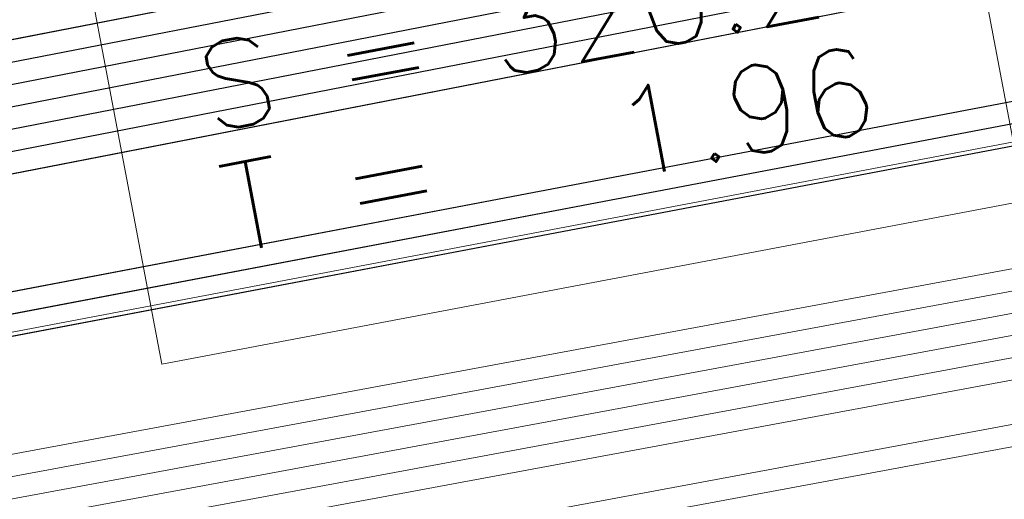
# Model space of a CAD drawing. Header units: metres. Extents: x -502 to 161, y -108 to 174.
# Tile 410 of 656: x -114.07 to -111.83, y -26.18 to -25.08. Entities that reach past the tile are written whole.
import ezdxf

# ---------------------------------------------------------------- set-up
doc = ezdxf.new("R2010")
doc.units = ezdxf.units.M
doc.header["$LTSCALE"] = 0.1
for name, color, linetype in [('BRI31-005.05-5p02-Koordinierung Lageplan 4. BA ZOB West 2022-06-15', 7, 'Continuous'), ('BRI31-005.06-5f07-Koordinierung Lageplan 4. BA ZOB Fernbusbahnh', 7, 'Continuous'), ('BRI32-005.02-5f05-Koordinierung Schemaplan 4 BA ZOB Teilbereich', 7, 'Continuous'), ('BRI32-005.03-5f06-Koordinierung Schemaplan 4 BA ZOB Teilbereich 2 Ost - Bahnhofsallee 2023-01-21', 7, 'Continuous')]:
    doc.layers.add(name, color=color, linetype=linetype)
doc.styles.add('Txt', font='txt_____.ttf')

msp = doc.modelspace()

# ---------------------------------------------------------------- linework, layer by layer
at = {"layer": 'BRI31-005.05-5p02-Koordinierung Lageplan 4. BA ZOB West 2022-06-15', "color": 250, "linetype": 'Continuous', "lineweight": 25, "true_color": 0x333333, "transparency": 33554687, "flags": 128}
for points in [[(-179.1357, -29.7394), (-178.2047, -29.9074), (-176.5237, -30.3244), (-174.8367, -30.8434), (-162.8247, -32.5154), (-157.1227, -33.4214), (-150.6707, -32.1644), (-150.3757, -32.1054), (-126.7397, -27.5954), (-121.8107, -26.6854), (-104.5117, -23.3154), (-93.6067, -21.1744), (-88.8337, -20.4444), (-81.6527, -19.0944), (-75.3827, -18.1294), (-69.6317, -17.1894), (-64.2647, -16.2324), (-63.2977, -15.6984), (-62.6077, -15.0894), (-62.1947, -14.8414), (-59.6597, -14.3864), (-59.3767, -14.3364), (-55.6447, -13.7064)], [(-55.6367, -13.7554), (-59.3687, -14.3854), (-59.6507, -14.4354), (-62.1767, -14.8894), (-62.5777, -15.1304), (-63.2687, -15.7394), (-64.2477, -16.2804), (-69.6237, -17.2384), (-75.3737, -18.1784), (-81.6437, -19.1434), (-88.8257, -20.4934), (-93.5977, -21.2234), (-104.5017, -23.3644), (-121.8007, -26.7344), (-126.7307, -27.6444), (-150.3667, -32.1544), (-150.6607, -32.2134), (-157.1217, -33.4724), (-162.8317, -32.5644), (-174.8437, -30.8934), (-176.5357, -30.3734), (-178.2147, -29.9564), (-179.1357, -29.7904)], [(-55.6287, -13.8044), (-59.3607, -14.4344), (-59.6427, -14.4844), (-62.1587, -14.9374), (-62.5477, -15.1714), (-63.2397, -15.7804), (-64.2307, -16.3284), (-69.6157, -17.2874), (-75.3647, -18.2274), (-81.6347, -19.1924), (-88.8177, -20.5424), (-93.5887, -21.2724), (-104.4917, -23.4134), (-121.7907, -26.7834), (-126.7217, -27.6934), (-150.3577, -32.2034), (-150.6507, -32.2624), (-157.1207, -33.5234), (-162.8387, -32.6134), (-174.8507, -30.9434), (-176.5477, -30.4224), (-178.2247, -30.0054), (-179.1357, -29.8414)], [(-55.6207, -13.8534), (-59.3527, -14.4834), (-59.6277, -14.5324), (-62.1407, -14.9854), (-62.5177, -15.2124), (-63.2107, -15.8214), (-64.2137, -16.3764), (-69.6077, -17.3364), (-75.3557, -18.2764), (-81.6257, -19.2414), (-88.8097, -20.5914), (-93.5797, -21.3214), (-104.4817, -23.4624), (-121.7807, -26.8324), (-126.7127, -27.7424), (-150.3487, -32.2524), (-150.6407, -32.3114), (-157.1197, -33.5744), (-162.8457, -32.6624), (-174.8577, -30.9934), (-176.5597, -30.4714), (-178.2347, -30.0544), (-179.1357, -29.8924)], [(-55.6127, -13.9024), (-59.3447, -14.5324), (-59.6247, -14.5824), (-62.1227, -15.0334), (-62.4877, -15.2534), (-63.1817, -15.8624), (-64.1967, -16.4244), (-69.5997, -17.3854), (-75.3467, -18.3254), (-81.6167, -19.2904), (-88.8017, -20.6404), (-93.5707, -21.3704), (-104.4717, -23.5114), (-121.7707, -26.8814), (-126.7037, -27.7914), (-150.3397, -32.3014), (-150.6307, -32.3604), (-157.1187, -33.6254), (-162.8527, -32.7114), (-174.8647, -31.0434), (-176.5717, -30.5204), (-178.2447, -30.1034), (-179.1357, -29.9434)], [(-55.6047, -13.9514), (-59.3367, -14.5814), (-62.1047, -15.0814), (-62.4577, -15.2944), (-63.1527, -15.9034), (-64.1797, -16.4724), (-69.5917, -17.4344), (-75.3377, -18.3744), (-81.6077, -19.3394), (-88.7937, -20.6894), (-93.5617, -21.4194), (-104.4617, -23.5604), (-121.7607, -26.9304), (-126.6947, -27.8404), (-150.3307, -32.3504), (-150.6207, -32.4094), (-157.1177, -33.6764), (-162.8597, -32.7604), (-174.8717, -31.0934), (-176.5837, -30.5694), (-178.2547, -30.1524), (-179.1357, -29.9944)], [(-56.5667, -14.3244), (-56.9487, -14.6244), (-57.8377, -15.3484), (-58.3257, -15.4954), (-59.9937, -15.7044), (-61.6697, -15.9144), (-63.7887, -16.4534), (-69.5837, -17.4834), (-75.3287, -18.4234), (-81.5687, -19.5644), (-84.6457, -20.1594), (-93.6297, -21.6994), (-104.3877, -23.8594), (-121.7187, -27.1554), (-122.6217, -27.3224), (-126.1537, -27.9814), (-137.6357, -30.1594), (-150.2927, -32.5534), (-151.8867, -32.8594), (-157.0417, -33.8394), (-163.2567, -32.9244), (-174.3647, -31.3244), (-178.3997, -30.6854)], [(-56.5467, -14.3734), (-56.9177, -14.6634), (-57.8137, -15.3934), (-58.3107, -15.5434), (-58.9957, -15.6304), (-59.9877, -15.7544), (-61.6607, -15.9634), (-63.7777, -16.5024), (-69.5757, -17.5324), (-75.3197, -18.4724), (-81.5597, -19.6134), (-84.6367, -20.2084), (-93.6207, -21.7484), (-104.3777, -23.9084), (-121.7097, -27.2044), (-122.6127, -27.3714), (-126.1447, -28.0304), (-137.6267, -30.2084), (-150.2837, -32.6024), (-151.8777, -32.9084), (-157.0407, -33.8904), (-163.2637, -32.9734), (-174.3717, -31.3734), (-178.4067, -30.7344)], [(-56.5277, -14.4214), (-56.8867, -14.7024), (-57.7897, -15.4384), (-58.2967, -15.5914), (-58.9897, -15.6804), (-59.9817, -15.8044), (-61.6517, -16.0124), (-63.7667, -16.5514), (-69.5677, -17.5814), (-75.3107, -18.5214), (-81.5507, -19.6624), (-84.6277, -20.2574), (-93.6117, -21.7974), (-104.3677, -23.9574), (-121.7007, -27.2534), (-122.6037, -27.4204), (-126.1357, -28.0794), (-137.6177, -30.2574), (-150.2747, -32.6514), (-151.8687, -32.9574), (-154.1107, -33.3844)], [(-62.4797, -14.9544), (-62.6747, -15.0694), (-63.3727, -15.5614), (-64.2817, -16.1844), (-69.6397, -17.1404), (-75.3917, -18.0804), (-81.6617, -19.0454), (-88.8417, -20.3954), (-93.6157, -21.1254), (-104.5217, -23.2664), (-121.8207, -26.6364), (-126.7487, -27.5464), (-150.3847, -32.0564), (-150.6807, -32.1154), (-157.1237, -33.3704), (-162.8177, -32.4664), (-174.8297, -30.7934), (-176.5117, -30.2754), (-178.1947, -29.8584), (-179.1357, -29.6884)]]:
    msp.add_lwpolyline(points, dxfattribs=at)
at = {"layer": 'BRI31-005.05-5p02-Koordinierung Lageplan 4. BA ZOB West 2022-06-15', "color": 7, "linetype": 'Continuous', "lineweight": 13, "transparency": 33554687, "flags": 128}
for points in [[(-61.4667, -16.5364), (-61.8967, -16.5874), (-64.8047, -17.0724), (-67.0677, -17.3534), (-81.2107, -19.8354), (-82.4137, -20.0454), (-83.9977, -20.3754), (-88.8717, -21.3944), (-93.5607, -22.0544), (-96.7847, -22.7254), (-98.7487, -23.1054), (-104.2927, -24.2564), (-104.8637, -24.3634), (-122.5617, -27.6464), (-126.0927, -28.3114), (-137.5747, -30.4814), (-151.2867, -33.0514), (-152.1117, -33.2054), (-156.9627, -34.1054), (-163.4867, -33.2114), (-174.4007, -31.5814), (-178.4277, -30.8814)], [(-61.4607, -16.5864), (-61.8897, -16.6374), (-64.7977, -17.1214), (-67.0607, -17.4024), (-81.2017, -19.8844), (-82.4047, -20.0944), (-83.9877, -20.4244), (-88.8627, -21.4434), (-93.5517, -22.1034), (-96.7747, -22.7744), (-98.7387, -23.1544), (-104.2827, -24.3054), (-104.8547, -24.4124), (-122.5527, -27.6954), (-126.0837, -28.3604), (-137.5657, -30.5304), (-151.2777, -33.1004), (-152.1027, -33.2544), (-156.9617, -34.1564), (-163.4937, -33.2604), (-174.4077, -31.6304), (-178.4347, -30.9304)], [(-178.4417, -30.9794), (-174.4147, -31.6794), (-163.5007, -33.3094), (-156.9607, -34.2074), (-152.0937, -33.3034), (-151.2687, -33.1494), (-137.5567, -30.5794), (-126.0747, -28.4094), (-122.5437, -27.7444), (-104.8457, -24.4614), (-104.2727, -24.3544), (-98.7287, -23.2034), (-96.7647, -22.8234), (-93.5427, -22.1524), (-88.8537, -21.4924), (-83.9777, -20.4734), (-82.3957, -20.1434), (-81.1927, -19.9334), (-67.0537, -17.4514), (-64.7907, -17.1704), (-61.8827, -16.6874), (-61.4547, -16.6364)], [(-61.4487, -16.6864), (-61.8757, -16.7374), (-64.7837, -17.2194), (-67.0467, -17.5004), (-81.1837, -19.9824), (-82.3867, -20.1924), (-83.9677, -20.5224), (-88.8447, -21.5414), (-93.5337, -22.2014), (-96.7547, -22.8724), (-98.7187, -23.2524), (-104.2627, -24.4034), (-104.8367, -24.5104), (-122.5347, -27.7934), (-126.0657, -28.4584), (-137.5477, -30.6284), (-151.2597, -33.1984), (-152.0847, -33.3524), (-156.9597, -34.2584), (-163.5077, -33.3584), (-174.4217, -31.7284), (-178.4487, -31.0284)], [(-178.4557, -31.0774), (-174.4287, -31.7774), (-163.5147, -33.4074), (-156.9587, -34.3094), (-152.0757, -33.4014), (-151.2507, -33.2474), (-137.5387, -30.6774), (-126.0567, -28.5074), (-122.5257, -27.8424), (-104.8277, -24.5594), (-104.2527, -24.4524), (-98.7087, -23.3014), (-96.7447, -22.9214), (-93.5247, -22.2504), (-88.8357, -21.5904), (-83.9577, -20.5714), (-82.3777, -20.2414), (-81.1747, -20.0314), (-67.0397, -17.5494), (-64.7767, -17.2684), (-61.8687, -16.7874), (-61.4427, -16.7364)], [(-178.4627, -31.1264), (-174.4357, -31.8264), (-163.5217, -33.4564), (-156.9577, -34.3604), (-152.0667, -33.4504), (-151.2417, -33.2964), (-137.5297, -30.7264), (-126.0477, -28.5564), (-122.5167, -27.8914), (-104.8187, -24.6084), (-104.2427, -24.5014), (-98.6987, -23.3504), (-96.7347, -22.9704), (-93.5157, -22.2994), (-88.8267, -21.6394), (-83.9477, -20.6204), (-82.3687, -20.2904), (-81.1657, -20.0804), (-67.0327, -17.5984), (-64.7697, -17.3174), (-61.8617, -16.8374), (-61.4367, -16.7864)], [(-96.7147, -23.0684), (-98.6787, -23.4484), (-104.2227, -24.5994), (-104.8007, -24.7064), (-122.4987, -27.9894), (-126.0287, -28.6544), (-137.5117, -30.8244), (-151.2237, -33.3944), (-152.0487, -33.5484), (-156.9557, -34.4624), (-163.5357, -33.5544), (-174.4497, -31.9244), (-178.4697, -31.1754)], [(-96.7047, -23.1184), (-98.6687, -23.4984), (-104.2127, -24.6474), (-104.7917, -24.7554), (-122.4897, -28.0384), (-126.0197, -28.7034), (-137.5027, -30.8734), (-151.2147, -33.4434), (-152.0397, -33.5974), (-156.9547, -34.5134), (-163.5427, -33.6034), (-174.4567, -31.9734), (-178.4767, -31.2244)]]:
    msp.add_lwpolyline(points, dxfattribs=at)
at = {"layer": 'BRI31-005.05-5p02-Koordinierung Lageplan 4. BA ZOB West 2022-06-15', "color": 116, "linetype": 'Continuous', "lineweight": 13, "true_color": 0x007f3f, "transparency": 33554687, "flags": 128}
msp.add_lwpolyline([(-93.6267, -21.0774), (-98.8947, -21.9764), (-104.5197, -23.2664), (-121.8217, -26.6364), (-126.7487, -27.5464), (-150.3837, -32.0564)], dxfattribs=at)
at = {"layer": 'BRI31-005.05-5p02-Koordinierung Lageplan 4. BA ZOB West 2022-06-15', "color": 35, "linetype": 'Continuous', "lineweight": 13, "true_color": 0x99724c, "transparency": 33554687, "flags": 128}
msp.add_lwpolyline([(-93.6127, -21.7884), (-104.3697, -23.9484), (-121.7017, -27.2444), (-122.6047, -27.4114), (-126.1367, -28.0704), (-137.6187, -30.2484), (-150.2757, -32.6424), (-151.8707, -32.9484), (-154.1167, -33.3754), (-154.2567, -33.5434), (-154.3317, -33.7634), (-154.1997, -34.4534), (-153.5657, -37.8804), (-153.2087, -40.8104), (-153.0367, -41.2454), (-151.5157, -44.7774), (-150.4287, -47.2014), (-149.9687, -47.5874), (-147.5347, -48.6044)], dxfattribs=at)
at = {"layer": 'BRI31-005.06-5f07-Koordinierung Lageplan 4. BA ZOB Fernbusbahnh', "color": 250, "linetype": 'Continuous', "lineweight": 20, "true_color": 0x333333, "transparency": 33554687, "flags": 128}
for points in [[(-179.1357, -29.7394), (-178.2047, -29.9074), (-176.5237, -30.3244), (-174.8367, -30.8434), (-162.8247, -32.5154), (-157.1227, -33.4214), (-150.6707, -32.1644), (-150.3757, -32.1054), (-126.7397, -27.5954), (-121.8107, -26.6854), (-104.5117, -23.3154), (-93.6067, -21.1744), (-88.8337, -20.4444), (-81.6527, -19.0944), (-75.3827, -18.1294), (-69.6317, -17.1894), (-64.2647, -16.2324), (-63.2977, -15.6984), (-62.6077, -15.0894), (-62.1947, -14.8414), (-59.6597, -14.3864), (-59.3767, -14.3364), (-55.6447, -13.7064)], [(-55.6367, -13.7554), (-59.3687, -14.3854), (-59.6507, -14.4354), (-62.1767, -14.8894), (-62.5777, -15.1304), (-63.2687, -15.7394), (-64.2477, -16.2804), (-69.6237, -17.2384), (-75.3737, -18.1784), (-81.6437, -19.1434), (-88.8257, -20.4934), (-93.5977, -21.2234), (-104.5017, -23.3644), (-121.8007, -26.7344), (-126.7307, -27.6444), (-150.3667, -32.1544), (-150.6607, -32.2134), (-157.1217, -33.4724), (-162.8317, -32.5644), (-174.8437, -30.8934), (-176.5357, -30.3734), (-178.2147, -29.9564), (-179.1357, -29.7904)], [(-55.6287, -13.8044), (-59.3607, -14.4344), (-59.6427, -14.4844), (-62.1587, -14.9374), (-62.5477, -15.1714), (-63.2397, -15.7804), (-64.2307, -16.3284), (-69.6157, -17.2874), (-75.3647, -18.2274), (-81.6347, -19.1924), (-88.8177, -20.5424), (-93.5887, -21.2724), (-104.4917, -23.4134), (-121.7907, -26.7834), (-126.7217, -27.6934), (-150.3577, -32.2034), (-150.6507, -32.2624), (-157.1207, -33.5234), (-162.8387, -32.6134), (-174.8507, -30.9434), (-176.5477, -30.4224), (-178.2247, -30.0054), (-179.1357, -29.8414)], [(-55.6207, -13.8534), (-59.3527, -14.4834), (-59.6277, -14.5324), (-62.1407, -14.9854), (-62.5177, -15.2124), (-63.2107, -15.8214), (-64.2137, -16.3764), (-69.6077, -17.3364), (-75.3557, -18.2764), (-81.6257, -19.2414), (-88.8097, -20.5914), (-93.5797, -21.3214), (-104.4817, -23.4624), (-121.7807, -26.8324), (-126.7127, -27.7424), (-150.3487, -32.2524), (-150.6407, -32.3114), (-157.1197, -33.5744), (-162.8457, -32.6624), (-174.8577, -30.9934), (-176.5597, -30.4714), (-178.2347, -30.0544), (-179.1357, -29.8924)], [(-55.6127, -13.9024), (-59.3447, -14.5324), (-59.6247, -14.5824), (-62.1227, -15.0334), (-62.4877, -15.2534), (-63.1817, -15.8624), (-64.1967, -16.4244), (-69.5997, -17.3854), (-75.3467, -18.3254), (-81.6167, -19.2904), (-88.8017, -20.6404), (-93.5707, -21.3704), (-104.4717, -23.5114), (-121.7707, -26.8814), (-126.7037, -27.7914), (-150.3397, -32.3014), (-150.6307, -32.3604), (-157.1187, -33.6254), (-162.8527, -32.7114), (-174.8647, -31.0434), (-176.5717, -30.5204), (-178.2447, -30.1034), (-179.1357, -29.9434)], [(-55.6047, -13.9514), (-59.3367, -14.5814), (-62.1047, -15.0814), (-62.4577, -15.2944), (-63.1527, -15.9034), (-64.1797, -16.4724), (-69.5917, -17.4344), (-75.3377, -18.3744), (-81.6077, -19.3394), (-88.7937, -20.6894), (-93.5617, -21.4194), (-104.4617, -23.5604), (-121.7607, -26.9304), (-126.6947, -27.8404), (-150.3307, -32.3504), (-150.6207, -32.4094), (-157.1177, -33.6764), (-162.8597, -32.7604), (-174.8717, -31.0934), (-176.5837, -30.5694), (-178.2547, -30.1524), (-179.1357, -29.9944)], [(-56.5667, -14.3244), (-56.9487, -14.6244), (-57.8377, -15.3484), (-58.3257, -15.4954), (-59.9937, -15.7044), (-61.6697, -15.9144), (-63.7887, -16.4534), (-69.5837, -17.4834), (-75.3287, -18.4234), (-81.5687, -19.5644), (-84.6457, -20.1594), (-93.6297, -21.6994), (-104.3877, -23.8594), (-121.7187, -27.1554), (-122.6217, -27.3224), (-126.1537, -27.9814), (-137.6357, -30.1594), (-150.2927, -32.5534), (-151.8867, -32.8594), (-157.0417, -33.8394), (-163.2567, -32.9244), (-174.3647, -31.3244), (-178.3997, -30.6854)], [(-56.5467, -14.3734), (-56.9177, -14.6634), (-57.8137, -15.3934), (-58.3107, -15.5434), (-58.9957, -15.6304), (-59.9877, -15.7544), (-61.6607, -15.9634), (-63.7777, -16.5024), (-69.5757, -17.5324), (-75.3197, -18.4724), (-81.5597, -19.6134), (-84.6367, -20.2084), (-93.6207, -21.7484), (-104.3777, -23.9084), (-121.7097, -27.2044), (-122.6127, -27.3714), (-126.1447, -28.0304), (-137.6267, -30.2084), (-150.2837, -32.6024), (-151.8777, -32.9084), (-157.0407, -33.8904), (-163.2637, -32.9734), (-174.3717, -31.3734), (-178.4067, -30.7344)], [(-62.4797, -14.9544), (-62.6747, -15.0694), (-63.3727, -15.5614), (-64.2817, -16.1844), (-69.6397, -17.1404), (-75.3917, -18.0804), (-81.6617, -19.0454), (-88.8417, -20.3954), (-93.6157, -21.1254), (-104.5217, -23.2664), (-121.8207, -26.6364), (-126.7487, -27.5464), (-150.3847, -32.0564), (-150.6807, -32.1154), (-157.1237, -33.3704), (-162.8177, -32.4664), (-174.8297, -30.7934), (-176.5117, -30.2754), (-178.1947, -29.8584), (-179.1357, -29.6884)]]:
    msp.add_lwpolyline(points, dxfattribs=at)
at = {"layer": 'BRI31-005.06-5f07-Koordinierung Lageplan 4. BA ZOB Fernbusbahnh', "color": 7, "linetype": 'Continuous', "lineweight": 9, "transparency": 33554687, "flags": 128}
for points in [[(-61.4667, -16.5364), (-61.8967, -16.5874), (-64.8047, -17.0724), (-67.0677, -17.3534), (-81.2107, -19.8354), (-82.4137, -20.0454), (-83.9977, -20.3754), (-88.8717, -21.3944), (-93.5607, -22.0544), (-96.7847, -22.7254), (-98.7487, -23.1054), (-104.2927, -24.2564), (-104.8637, -24.3634), (-122.5617, -27.6464), (-126.0927, -28.3114), (-137.5747, -30.4814), (-151.2867, -33.0514), (-152.1117, -33.2054), (-156.9627, -34.1054), (-163.4867, -33.2114), (-174.4007, -31.5814), (-178.4277, -30.8814)], [(-61.4607, -16.5864), (-61.8897, -16.6374), (-64.7977, -17.1214), (-67.0607, -17.4024), (-81.2017, -19.8844), (-82.4047, -20.0944), (-83.9877, -20.4244), (-88.8627, -21.4434), (-93.5517, -22.1034), (-96.7747, -22.7744), (-98.7387, -23.1544), (-104.2827, -24.3054), (-104.8547, -24.4124), (-122.5527, -27.6954), (-126.0837, -28.3604), (-137.5657, -30.5304), (-151.2777, -33.1004), (-152.1027, -33.2544), (-156.9617, -34.1564), (-163.4937, -33.2604), (-174.4077, -31.6304), (-178.4347, -30.9304)], [(-178.4417, -30.9794), (-174.4147, -31.6794), (-163.5007, -33.3094), (-156.9607, -34.2074), (-152.0937, -33.3034), (-151.2687, -33.1494), (-137.5567, -30.5794), (-126.0747, -28.4094), (-122.5437, -27.7444), (-104.8457, -24.4614), (-104.2727, -24.3544), (-98.7287, -23.2034), (-96.7647, -22.8234), (-93.5427, -22.1524), (-88.8537, -21.4924), (-83.9777, -20.4734), (-82.3957, -20.1434), (-81.1927, -19.9334), (-67.0537, -17.4514), (-64.7907, -17.1704), (-61.8827, -16.6874), (-61.4547, -16.6364)], [(-61.4487, -16.6864), (-61.8757, -16.7374), (-64.7837, -17.2194), (-67.0467, -17.5004), (-81.1837, -19.9824), (-82.3867, -20.1924), (-83.9677, -20.5224), (-88.8447, -21.5414), (-93.5337, -22.2014), (-96.7547, -22.8724), (-98.7187, -23.2524), (-104.2627, -24.4034), (-104.8367, -24.5104), (-122.5347, -27.7934), (-126.0657, -28.4584), (-137.5477, -30.6284), (-151.2597, -33.1984), (-152.0847, -33.3524), (-156.9597, -34.2584), (-163.5077, -33.3584), (-174.4217, -31.7284), (-178.4487, -31.0284)], [(-178.4557, -31.0774), (-174.4287, -31.7774), (-163.5147, -33.4074), (-156.9587, -34.3094), (-152.0757, -33.4014), (-151.2507, -33.2474), (-137.5387, -30.6774), (-126.0567, -28.5074), (-122.5257, -27.8424), (-104.8277, -24.5594), (-104.2527, -24.4524), (-98.7087, -23.3014), (-96.7447, -22.9214), (-93.5247, -22.2504), (-88.8357, -21.5904), (-83.9577, -20.5714), (-82.3777, -20.2414), (-81.1747, -20.0314), (-67.0397, -17.5494), (-64.7767, -17.2684), (-61.8687, -16.7874), (-61.4427, -16.7364)], [(-178.4627, -31.1264), (-174.4357, -31.8264), (-163.5217, -33.4564), (-156.9577, -34.3604), (-152.0667, -33.4504), (-151.2417, -33.2964), (-137.5297, -30.7264), (-126.0477, -28.5564), (-122.5167, -27.8914), (-104.8187, -24.6084), (-104.2427, -24.5014), (-98.6987, -23.3504), (-96.7347, -22.9704), (-93.5157, -22.2994), (-88.8267, -21.6394), (-83.9477, -20.6204), (-82.3687, -20.2904), (-81.1657, -20.0804), (-67.0327, -17.5984), (-64.7697, -17.3174), (-61.8617, -16.8374), (-61.4367, -16.7864)], [(-96.7147, -23.0684), (-98.6787, -23.4484), (-104.2227, -24.5994), (-104.8007, -24.7064), (-122.4987, -27.9894), (-126.0287, -28.6544), (-137.5117, -30.8244), (-151.2237, -33.3944), (-152.0487, -33.5484), (-156.9557, -34.4624), (-163.5357, -33.5544), (-174.4497, -31.9244), (-178.4697, -31.1754)], [(-96.7047, -23.1184), (-98.6687, -23.4984), (-104.2127, -24.6474), (-104.7917, -24.7554), (-122.4897, -28.0384), (-126.0197, -28.7034), (-137.5027, -30.8734), (-151.2147, -33.4434), (-152.0397, -33.5974), (-156.9547, -34.5134), (-163.5427, -33.6034), (-174.4567, -31.9734), (-178.4767, -31.2244)]]:
    msp.add_lwpolyline(points, dxfattribs=at)
at = {"layer": 'BRI32-005.02-5f05-Koordinierung Schemaplan 4 BA ZOB Teilbereich', "color": 250, "linetype": 'Continuous', "lineweight": 25, "true_color": 0x333333, "transparency": 33554687, "flags": 128}
for points in [[(-179.1357, -29.7394), (-178.2047, -29.9074), (-176.5237, -30.3244), (-174.8367, -30.8434), (-162.8247, -32.5154), (-157.1227, -33.4214), (-150.6707, -32.1644), (-150.3757, -32.1054), (-126.7397, -27.5954), (-121.8107, -26.6854), (-104.5117, -23.3154), (-93.6067, -21.1744), (-88.8337, -20.4444), (-81.6527, -19.0944), (-75.3827, -18.1294), (-69.6317, -17.1894), (-64.2647, -16.2324), (-63.2977, -15.6984), (-62.6077, -15.0894), (-62.1947, -14.8414), (-59.6597, -14.3864), (-59.3767, -14.3364), (-55.6447, -13.7064)], [(-55.6367, -13.7554), (-59.3687, -14.3854), (-59.6507, -14.4354), (-62.1767, -14.8894), (-62.5777, -15.1304), (-63.2687, -15.7394), (-64.2477, -16.2804), (-69.6237, -17.2384), (-75.3737, -18.1784), (-81.6437, -19.1434), (-88.8257, -20.4934), (-93.5977, -21.2234), (-104.5017, -23.3644), (-121.8007, -26.7344), (-126.7307, -27.6444), (-150.3667, -32.1544), (-150.6607, -32.2134), (-157.1217, -33.4724), (-162.8317, -32.5644), (-174.8437, -30.8934), (-176.5357, -30.3734), (-178.2147, -29.9564), (-179.1357, -29.7904)], [(-55.6287, -13.8044), (-59.3607, -14.4344), (-59.6427, -14.4844), (-62.1587, -14.9374), (-62.5477, -15.1714), (-63.2397, -15.7804), (-64.2307, -16.3284), (-69.6157, -17.2874), (-75.3647, -18.2274), (-81.6347, -19.1924), (-88.8177, -20.5424), (-93.5887, -21.2724), (-104.4917, -23.4134), (-121.7907, -26.7834), (-126.7217, -27.6934), (-150.3577, -32.2034), (-150.6507, -32.2624), (-157.1207, -33.5234), (-162.8387, -32.6134), (-174.8507, -30.9434), (-176.5477, -30.4224), (-178.2247, -30.0054), (-179.1357, -29.8414)], [(-55.6207, -13.8534), (-59.3527, -14.4834), (-59.6277, -14.5324), (-62.1407, -14.9854), (-62.5177, -15.2124), (-63.2107, -15.8214), (-64.2137, -16.3764), (-69.6077, -17.3364), (-75.3557, -18.2764), (-81.6257, -19.2414), (-88.8097, -20.5914), (-93.5797, -21.3214), (-104.4817, -23.4624), (-121.7807, -26.8324), (-126.7127, -27.7424), (-150.3487, -32.2524), (-150.6407, -32.3114), (-157.1197, -33.5744), (-162.8457, -32.6624), (-174.8577, -30.9934), (-176.5597, -30.4714), (-178.2347, -30.0544), (-179.1357, -29.8924)], [(-55.6127, -13.9024), (-59.3447, -14.5324), (-59.6247, -14.5824), (-62.1227, -15.0334), (-62.4877, -15.2534), (-63.1817, -15.8624), (-64.1967, -16.4244), (-69.5997, -17.3854), (-75.3467, -18.3254), (-81.6167, -19.2904), (-88.8017, -20.6404), (-93.5707, -21.3704), (-104.4717, -23.5114), (-121.7707, -26.8814), (-126.7037, -27.7914), (-150.3397, -32.3014), (-150.6307, -32.3604), (-157.1187, -33.6254), (-162.8527, -32.7114), (-174.8647, -31.0434), (-176.5717, -30.5204), (-178.2447, -30.1034), (-179.1357, -29.9434)], [(-55.6047, -13.9514), (-59.3367, -14.5814), (-62.1047, -15.0814), (-62.4577, -15.2944), (-63.1527, -15.9034), (-64.1797, -16.4724), (-69.5917, -17.4344), (-75.3377, -18.3744), (-81.6077, -19.3394), (-88.7937, -20.6894), (-93.5617, -21.4194), (-104.4617, -23.5604), (-121.7607, -26.9304), (-126.6947, -27.8404), (-150.3307, -32.3504), (-150.6207, -32.4094), (-157.1177, -33.6764), (-162.8597, -32.7604), (-174.8717, -31.0934), (-176.5837, -30.5694), (-178.2547, -30.1524), (-179.1357, -29.9944)], [(-56.5667, -14.3244), (-56.9487, -14.6244), (-57.8377, -15.3484), (-58.3257, -15.4954), (-59.9937, -15.7044), (-61.6697, -15.9144), (-63.7887, -16.4534), (-69.5837, -17.4834), (-75.3287, -18.4234), (-81.5687, -19.5644), (-84.6457, -20.1594), (-93.6297, -21.6994), (-104.3877, -23.8594), (-121.7187, -27.1554), (-122.6217, -27.3224), (-126.1537, -27.9814), (-137.6357, -30.1594), (-150.2927, -32.5534), (-151.8867, -32.8594), (-157.0417, -33.8394), (-163.2567, -32.9244), (-174.3647, -31.3244), (-178.3997, -30.6854)], [(-56.5467, -14.3734), (-56.9177, -14.6634), (-57.8137, -15.3934), (-58.3107, -15.5434), (-58.9957, -15.6304), (-59.9877, -15.7544), (-61.6607, -15.9634), (-63.7777, -16.5024), (-69.5757, -17.5324), (-75.3197, -18.4724), (-81.5597, -19.6134), (-84.6367, -20.2084), (-93.6207, -21.7484), (-104.3777, -23.9084), (-121.7097, -27.2044), (-122.6127, -27.3714), (-126.1447, -28.0304), (-137.6267, -30.2084), (-150.2837, -32.6024), (-151.8777, -32.9084), (-157.0407, -33.8904), (-163.2637, -32.9734), (-174.3717, -31.3734), (-178.4067, -30.7344)], [(-56.5277, -14.4214), (-56.8867, -14.7024), (-57.7897, -15.4384), (-58.2967, -15.5914), (-58.9897, -15.6804), (-59.9817, -15.8044), (-61.6517, -16.0124), (-63.7667, -16.5514), (-69.5677, -17.5814), (-75.3107, -18.5214), (-81.5507, -19.6624), (-84.6277, -20.2574), (-93.6117, -21.7974), (-104.3677, -23.9574), (-121.7007, -27.2534), (-122.6037, -27.4204), (-126.1357, -28.0794), (-137.6177, -30.2574), (-150.2747, -32.6514), (-151.8687, -32.9574), (-154.1107, -33.3844)]]:
    msp.add_lwpolyline(points, dxfattribs=at)
at = {"layer": 'BRI32-005.02-5f05-Koordinierung Schemaplan 4 BA ZOB Teilbereich', "color": 116, "linetype": 'Continuous', "lineweight": 13, "true_color": 0x007f3f, "transparency": 33554687, "flags": 128}
msp.add_lwpolyline([(-93.6267, -21.0774), (-98.8947, -21.9764), (-104.5197, -23.2664), (-121.8217, -26.6364), (-126.7487, -27.5464), (-150.3837, -32.0564)], dxfattribs=at)
at = {"layer": 'BRI32-005.02-5f05-Koordinierung Schemaplan 4 BA ZOB Teilbereich', "color": 35, "linetype": 'Continuous', "lineweight": 13, "true_color": 0x99724c, "transparency": 33554687, "flags": 128}
msp.add_lwpolyline([(-93.6127, -21.7884), (-104.3697, -23.9484), (-121.7017, -27.2444), (-122.6047, -27.4114), (-126.1367, -28.0704), (-137.6187, -30.2484), (-150.2757, -32.6424), (-151.8707, -32.9484), (-154.1167, -33.3754), (-154.2567, -33.5434), (-154.3317, -33.7634), (-154.1997, -34.4534), (-153.5657, -37.8804), (-153.2087, -40.8104), (-153.0367, -41.2454), (-151.5157, -44.7774), (-150.4287, -47.2014), (-149.9687, -47.5874), (-147.5347, -48.6044)], dxfattribs=at)
at = {"layer": 'BRI32-005.02-5f05-Koordinierung Schemaplan 4 BA ZOB Teilbereich', "color": 7, "linetype": 'Continuous', "lineweight": 13, "transparency": 33554687, "flags": 128}
for points in [[(-96.7147, -23.0684), (-98.6787, -23.4484), (-104.2227, -24.5994), (-104.8007, -24.7064), (-122.4987, -27.9894), (-126.0287, -28.6544), (-137.5117, -30.8244), (-151.2237, -33.3944), (-152.0487, -33.5484), (-156.9557, -34.4624), (-163.5357, -33.5544), (-174.4497, -31.9244), (-178.4697, -31.1754)], [(-96.7047, -23.1184), (-98.6687, -23.4984), (-104.2127, -24.6474), (-104.7917, -24.7554), (-122.4897, -28.0384), (-126.0197, -28.7034), (-137.5027, -30.8734), (-151.2147, -33.4434), (-152.0397, -33.5974), (-156.9547, -34.5134), (-163.5427, -33.6034), (-174.4567, -31.9734), (-178.4767, -31.2244)]]:
    msp.add_lwpolyline(points, dxfattribs=at)
at = {"layer": 'BRI32-005.03-5f06-Koordinierung Schemaplan 4 BA ZOB Teilbereich 2 Ost - Bahnhofsallee 2023-01-21', "color": 250, "linetype": 'Continuous', "lineweight": 20, "true_color": 0x333333, "transparency": 33554687, "flags": 128}
for points in [[(-179.1357, -29.7394), (-178.2047, -29.9074), (-176.5237, -30.3244), (-174.8367, -30.8434), (-162.8247, -32.5154), (-157.1227, -33.4214), (-150.6707, -32.1644), (-150.3757, -32.1054), (-126.7397, -27.5954), (-121.8107, -26.6854), (-104.5117, -23.3154), (-93.6067, -21.1744), (-88.8337, -20.4444), (-81.6527, -19.0944), (-75.3827, -18.1294), (-69.6317, -17.1894), (-64.2647, -16.2324), (-63.2977, -15.6984), (-62.6077, -15.0894), (-62.1947, -14.8414), (-59.6597, -14.3864), (-59.3767, -14.3364), (-55.6447, -13.7064)], [(-55.6367, -13.7554), (-59.3687, -14.3854), (-59.6507, -14.4354), (-62.1767, -14.8894), (-62.5777, -15.1304), (-63.2687, -15.7394), (-64.2477, -16.2804), (-69.6237, -17.2384), (-75.3737, -18.1784), (-81.6437, -19.1434), (-88.8257, -20.4934), (-93.5977, -21.2234), (-104.5017, -23.3644), (-121.8007, -26.7344), (-126.7307, -27.6444), (-150.3667, -32.1544), (-150.6607, -32.2134), (-157.1217, -33.4724), (-162.8317, -32.5644), (-174.8437, -30.8934), (-176.5357, -30.3734), (-178.2147, -29.9564), (-179.1357, -29.7904)], [(-55.6287, -13.8044), (-59.3607, -14.4344), (-59.6427, -14.4844), (-62.1587, -14.9374), (-62.5477, -15.1714), (-63.2397, -15.7804), (-64.2307, -16.3284), (-69.6157, -17.2874), (-75.3647, -18.2274), (-81.6347, -19.1924), (-88.8177, -20.5424), (-93.5887, -21.2724), (-104.4917, -23.4134), (-121.7907, -26.7834), (-126.7217, -27.6934), (-150.3577, -32.2034), (-150.6507, -32.2624), (-157.1207, -33.5234), (-162.8387, -32.6134), (-174.8507, -30.9434), (-176.5477, -30.4224), (-178.2247, -30.0054), (-179.1357, -29.8414)], [(-55.6207, -13.8534), (-59.3527, -14.4834), (-59.6277, -14.5324), (-62.1407, -14.9854), (-62.5177, -15.2124), (-63.2107, -15.8214), (-64.2137, -16.3764), (-69.6077, -17.3364), (-75.3557, -18.2764), (-81.6257, -19.2414), (-88.8097, -20.5914), (-93.5797, -21.3214), (-104.4817, -23.4624), (-121.7807, -26.8324), (-126.7127, -27.7424), (-150.3487, -32.2524), (-150.6407, -32.3114), (-157.1197, -33.5744), (-162.8457, -32.6624), (-174.8577, -30.9934), (-176.5597, -30.4714), (-178.2347, -30.0544), (-179.1357, -29.8924)], [(-55.6127, -13.9024), (-59.3447, -14.5324), (-59.6247, -14.5824), (-62.1227, -15.0334), (-62.4877, -15.2534), (-63.1817, -15.8624), (-64.1967, -16.4244), (-69.5997, -17.3854), (-75.3467, -18.3254), (-81.6167, -19.2904), (-88.8017, -20.6404), (-93.5707, -21.3704), (-104.4717, -23.5114), (-121.7707, -26.8814), (-126.7037, -27.7914), (-150.3397, -32.3014), (-150.6307, -32.3604), (-157.1187, -33.6254), (-162.8527, -32.7114), (-174.8647, -31.0434), (-176.5717, -30.5204), (-178.2447, -30.1034), (-179.1357, -29.9434)], [(-55.6047, -13.9514), (-59.3367, -14.5814), (-62.1047, -15.0814), (-62.4577, -15.2944), (-63.1527, -15.9034), (-64.1797, -16.4724), (-69.5917, -17.4344), (-75.3377, -18.3744), (-81.6077, -19.3394), (-88.7937, -20.6894), (-93.5617, -21.4194), (-104.4617, -23.5604), (-121.7607, -26.9304), (-126.6947, -27.8404), (-150.3307, -32.3504), (-150.6207, -32.4094), (-157.1177, -33.6764), (-162.8597, -32.7604), (-174.8717, -31.0934), (-176.5837, -30.5694), (-178.2547, -30.1524), (-179.1357, -29.9944)], [(-56.5667, -14.3244), (-56.9487, -14.6244), (-57.8377, -15.3484), (-58.3257, -15.4954), (-59.9937, -15.7044), (-61.6697, -15.9144), (-63.7887, -16.4534), (-69.5837, -17.4834), (-75.3287, -18.4234), (-81.5687, -19.5644), (-84.6457, -20.1594), (-93.6297, -21.6994), (-104.3877, -23.8594), (-121.7187, -27.1554), (-122.6217, -27.3224), (-126.1537, -27.9814), (-137.6357, -30.1594), (-150.2927, -32.5534), (-151.8867, -32.8594), (-157.0417, -33.8394), (-163.2567, -32.9244), (-174.3647, -31.3244), (-178.3997, -30.6854)], [(-56.5467, -14.3734), (-56.9177, -14.6634), (-57.8137, -15.3934), (-58.3107, -15.5434), (-58.9957, -15.6304), (-59.9877, -15.7544), (-61.6607, -15.9634), (-63.7777, -16.5024), (-69.5757, -17.5324), (-75.3197, -18.4724), (-81.5597, -19.6134), (-84.6367, -20.2084), (-93.6207, -21.7484), (-104.3777, -23.9084), (-121.7097, -27.2044), (-122.6127, -27.3714), (-126.1447, -28.0304), (-137.6267, -30.2084), (-150.2837, -32.6024), (-151.8777, -32.9084), (-157.0407, -33.8904), (-163.2637, -32.9734), (-174.3717, -31.3734), (-178.4067, -30.7344)], [(-56.5277, -14.4214), (-56.8867, -14.7024), (-57.7897, -15.4384), (-58.2967, -15.5914), (-58.9897, -15.6804), (-59.9817, -15.8044), (-61.6517, -16.0124), (-63.7667, -16.5514), (-69.5677, -17.5814), (-75.3107, -18.5214), (-81.5507, -19.6624), (-84.6277, -20.2574), (-93.6117, -21.7974), (-104.3677, -23.9574), (-121.7007, -27.2534), (-122.6037, -27.4204), (-126.1357, -28.0794), (-137.6177, -30.2574), (-150.2747, -32.6514), (-151.8687, -32.9574), (-154.1107, -33.3844)], [(-62.4797, -14.9544), (-62.6747, -15.0694), (-63.3727, -15.5614), (-64.2817, -16.1844), (-69.6397, -17.1404), (-75.3917, -18.0804), (-81.6617, -19.0454), (-88.8417, -20.3954), (-93.6157, -21.1254), (-104.5217, -23.2664), (-121.8207, -26.6364), (-126.7487, -27.5464), (-150.3847, -32.0564), (-150.6807, -32.1154), (-157.1237, -33.3704), (-162.8177, -32.4664), (-174.8297, -30.7934), (-176.5117, -30.2754), (-178.1947, -29.8584), (-179.1357, -29.6884)]]:
    msp.add_lwpolyline(points, dxfattribs=at)
at = {"layer": 'BRI32-005.03-5f06-Koordinierung Schemaplan 4 BA ZOB Teilbereich 2 Ost - Bahnhofsallee 2023-01-21', "color": 7, "linetype": 'Continuous', "lineweight": 9, "transparency": 33554687, "flags": 128}
for points in [[(-61.4667, -16.5364), (-61.8967, -16.5874), (-64.8047, -17.0724), (-67.0677, -17.3534), (-81.2107, -19.8354), (-82.4137, -20.0454), (-83.9977, -20.3754), (-88.8717, -21.3944), (-93.5607, -22.0544), (-96.7847, -22.7254), (-98.7487, -23.1054), (-104.2927, -24.2564), (-104.8637, -24.3634), (-122.5617, -27.6464), (-126.0927, -28.3114), (-137.5747, -30.4814), (-151.2867, -33.0514), (-152.1117, -33.2054), (-156.9627, -34.1054), (-163.4867, -33.2114), (-174.4007, -31.5814), (-178.4277, -30.8814)], [(-61.4607, -16.5864), (-61.8897, -16.6374), (-64.7977, -17.1214), (-67.0607, -17.4024), (-81.2017, -19.8844), (-82.4047, -20.0944), (-83.9877, -20.4244), (-88.8627, -21.4434), (-93.5517, -22.1034), (-96.7747, -22.7744), (-98.7387, -23.1544), (-104.2827, -24.3054), (-104.8547, -24.4124), (-122.5527, -27.6954), (-126.0837, -28.3604), (-137.5657, -30.5304), (-151.2777, -33.1004), (-152.1027, -33.2544), (-156.9617, -34.1564), (-163.4937, -33.2604), (-174.4077, -31.6304), (-178.4347, -30.9304)], [(-178.4417, -30.9794), (-174.4147, -31.6794), (-163.5007, -33.3094), (-156.9607, -34.2074), (-152.0937, -33.3034), (-151.2687, -33.1494), (-137.5567, -30.5794), (-126.0747, -28.4094), (-122.5437, -27.7444), (-104.8457, -24.4614), (-104.2727, -24.3544), (-98.7287, -23.2034), (-96.7647, -22.8234), (-93.5427, -22.1524), (-88.8537, -21.4924), (-83.9777, -20.4734), (-82.3957, -20.1434), (-81.1927, -19.9334), (-67.0537, -17.4514), (-64.7907, -17.1704), (-61.8827, -16.6874), (-61.4547, -16.6364)], [(-61.4487, -16.6864), (-61.8757, -16.7374), (-64.7837, -17.2194), (-67.0467, -17.5004), (-81.1837, -19.9824), (-82.3867, -20.1924), (-83.9677, -20.5224), (-88.8447, -21.5414), (-93.5337, -22.2014), (-96.7547, -22.8724), (-98.7187, -23.2524), (-104.2627, -24.4034), (-104.8367, -24.5104), (-122.5347, -27.7934), (-126.0657, -28.4584), (-137.5477, -30.6284), (-151.2597, -33.1984), (-152.0847, -33.3524), (-156.9597, -34.2584), (-163.5077, -33.3584), (-174.4217, -31.7284), (-178.4487, -31.0284)], [(-178.4557, -31.0774), (-174.4287, -31.7774), (-163.5147, -33.4074), (-156.9587, -34.3094), (-152.0757, -33.4014), (-151.2507, -33.2474), (-137.5387, -30.6774), (-126.0567, -28.5074), (-122.5257, -27.8424), (-104.8277, -24.5594), (-104.2527, -24.4524), (-98.7087, -23.3014), (-96.7447, -22.9214), (-93.5247, -22.2504), (-88.8357, -21.5904), (-83.9577, -20.5714), (-82.3777, -20.2414), (-81.1747, -20.0314), (-67.0397, -17.5494), (-64.7767, -17.2684), (-61.8687, -16.7874), (-61.4427, -16.7364)], [(-178.4627, -31.1264), (-174.4357, -31.8264), (-163.5217, -33.4564), (-156.9577, -34.3604), (-152.0667, -33.4504), (-151.2417, -33.2964), (-137.5297, -30.7264), (-126.0477, -28.5564), (-122.5167, -27.8914), (-104.8187, -24.6084), (-104.2427, -24.5014), (-98.6987, -23.3504), (-96.7347, -22.9704), (-93.5157, -22.2994), (-88.8267, -21.6394), (-83.9477, -20.6204), (-82.3687, -20.2904), (-81.1657, -20.0804), (-67.0327, -17.5984), (-64.7697, -17.3174), (-61.8617, -16.8374), (-61.4367, -16.7864)], [(-96.7147, -23.0684), (-98.6787, -23.4484), (-104.2227, -24.5994), (-104.8007, -24.7064), (-122.4987, -27.9894), (-126.0287, -28.6544), (-137.5117, -30.8244), (-151.2237, -33.3944), (-152.0487, -33.5484), (-156.9557, -34.4624), (-163.5357, -33.5544), (-174.4497, -31.9244), (-178.4697, -31.1754)], [(-96.7047, -23.1184), (-98.6687, -23.4984), (-104.2127, -24.6474), (-104.7917, -24.7554), (-122.4897, -28.0384), (-126.0197, -28.7034), (-137.5027, -30.8734), (-151.2147, -33.4434), (-152.0397, -33.5974), (-156.9547, -34.5134), (-163.5427, -33.6034), (-174.4567, -31.9734), (-178.4767, -31.2244)]]:
    msp.add_lwpolyline(points, dxfattribs=at)
at = {"layer": 'BRI32-005.03-5f06-Koordinierung Schemaplan 4 BA ZOB Teilbereich 2 Ost - Bahnhofsallee 2023-01-21', "color": 116, "linetype": 'Continuous', "lineweight": 9, "true_color": 0x007f3f, "transparency": 33554687, "flags": 128}
msp.add_lwpolyline([(-93.6267, -21.0774), (-98.8947, -21.9764), (-104.5197, -23.2664), (-121.8217, -26.6364), (-126.7487, -27.5464), (-150.3837, -32.0564)], dxfattribs=at)
at = {"layer": 'BRI32-005.03-5f06-Koordinierung Schemaplan 4 BA ZOB Teilbereich 2 Ost - Bahnhofsallee 2023-01-21', "color": 35, "linetype": 'Continuous', "lineweight": 9, "true_color": 0x99724c, "transparency": 33554687, "flags": 128}
msp.add_lwpolyline([(-93.6127, -21.7884), (-104.3697, -23.9484), (-121.7017, -27.2444), (-122.6047, -27.4114), (-126.1367, -28.0704), (-137.6187, -30.2484), (-150.2757, -32.6424), (-151.8707, -32.9484), (-154.1167, -33.3754), (-154.2567, -33.5434), (-154.3317, -33.7634), (-154.1997, -34.4534), (-153.5657, -37.8804), (-153.2087, -40.8104), (-153.0367, -41.2454), (-151.5157, -44.7774), (-150.4287, -47.2014), (-149.9687, -47.5874), (-147.5347, -48.6044)], dxfattribs=at)
at = {"layer": 'BRI32-005.03-5f06-Koordinierung Schemaplan 4 BA ZOB Teilbereich 2 Ost - Bahnhofsallee 2023-01-21', "color": 7, "linetype": 'Continuous', "lineweight": 13, "transparency": 33554687, "flags": 128}
msp.add_lwpolyline([(-114.0374, -24.3427), (-112.0724, -23.9701), (-111.7829, -25.4969), (-113.7479, -25.8695), (-114.0374, -24.3427)], dxfattribs=at)
at = {"layer": 'BRI32-005.03-5f06-Koordinierung Schemaplan 4 BA ZOB Teilbereich 2 Ost - Bahnhofsallee 2023-01-21', "color": 1, "linetype": 'Continuous', "lineweight": 20, "true_color": 0xff0000, "transparency": 33554687, "flags": 128}
msp.add_lwpolyline([(-114.0374, -24.3427), (-112.0724, -23.9701), (-111.7829, -25.4969), (-113.7479, -25.8695), (-114.0374, -24.3427)], dxfattribs=at)

# ---------------------------------------------------------------- texts
at = {"layer": 'BRI32-005.03-5f06-Koordinierung Schemaplan 4 BA ZOB Teilbereich 2 Ost - Bahnhofsallee 2023-01-21', "color": 1, "true_color": 0xff0000, "transparency": 33554687, "char_height": 0.2, "attachment_point": 1, "rotation": 10.737, "line_spacing_factor": 0.25, "style": 'Txt'}
for s, insert in [('S = 320.20', (-113.6781, -25.1455)), ('T =   1.96', (-113.6259, -25.4206))]:
    msp.add_mtext(s, dxfattribs=dict(at, insert=insert))

doc.saveas('drawing.dxf')
